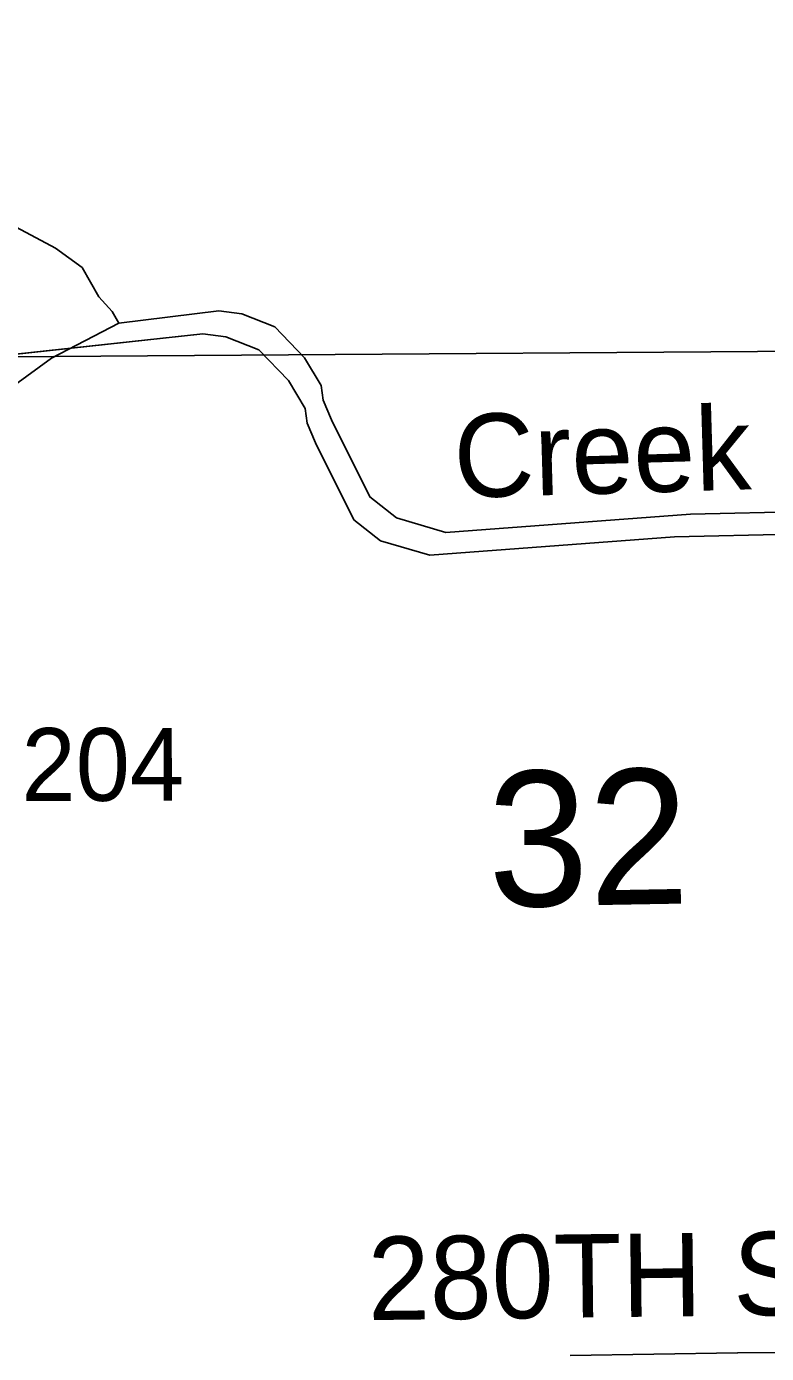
# Model space of a CAD drawing. Extents: x 23.6 to 68.7, y -63 to -29.
# Drawn here: x 33.801 to 34.512, y -51.676 to -50.401 of the extents above; entities that cross this region are included whole.
import ezdxf

# ---------------------------------------------------------------- set-up
doc = ezdxf.new("R2010")
doc.units = 0
for name, color, linetype in [('tdCoHydroRiver', 7, 'Continuous'), ('tdCoHydroTxtLg', 7, 'Continuous'), ('tdCoSecRdNmbr', 7, 'Continuous'), ('tdCoSecRdTxt', 7, 'Continuous'), ('tdCoSecRteBand', 7, 'Continuous'), ('tdCoSectLine', 7, 'Continuous'), ('tdCoSectLinePart', 7, 'Continuous'), ('tdCoSectNmbr', 7, 'Continuous'), ('tdCoTwpBndry', 7, 'Continuous'), ('tdCoTwpBndryShd', 7, 'Continuous')]:
    doc.layers.add(name, color=color, linetype=linetype)

msp = doc.modelspace()

# ---------------------------------------------------------------- linework, layer by layer
at = {"layer": 'tdCoHydroRiver'}
for points in [[(33.8897, -50.6862), (33.8833, -50.6752), (33.8705, -50.6611), (33.8545, -50.6329), (33.8291, -50.6141), (33.7911, -50.5939), (33.7719, -50.5704), (33.724, -50.495), (33.6953, -50.4589), (33.6665, -50.4086), (33.6459, -50.3993), (33.6017, -50.4044), (33.5178, -50.3751)], [(34.5525, -50.8672), (34.4389, -50.8697), (34.2038, -50.8873), (34.1564, -50.8735), (34.1309, -50.8532), (34.094, -50.7793), (34.086, -50.7604), (34.0843, -50.7462), (34.0683, -50.7195), (34.0397, -50.6898), (34.008, -50.6774), (33.9859, -50.6744), (33.8897, -50.6862)], [(33.8897, -50.6862), (33.8252, -50.7199), (33.7656, -50.763), (33.6981, -50.8125), (33.6872, -50.8252), (33.6055, -50.8795), (33.5428, -50.9305), (33.4629, -51.0054), (33.43, -51.0404), (33.3613, -51.1372), (33.3362, -51.1564), (33.3016, -51.1724), (33.1536, -51.2162), (32.971, -51.2777)]]:
    msp.add_lwpolyline(points, dxfattribs=at)
at = {"layer": 'tdCoSecRteBand'}
msp.add_lwpolyline([(34.3233, -51.6785), (34.4842, -51.6759), (34.4843, -51.6759), (34.4845, -51.6759), (34.6744, -51.6747)], dxfattribs=at)
at = {"layer": 'tdCoSectLine'}
msp.add_lwpolyline([(33.7823, -50.7185), (34.7737, -50.7117)], dxfattribs=at)
at = {"layer": 'tdCoSectLinePart'}
msp.add_lwpolyline([(33.7823, -50.7185), (34.7737, -50.7117)], dxfattribs=at)
at = {"layer": 'tdCoTwpBndry'}
msp.add_lwpolyline([(34.5371, -50.8892), (34.4235, -50.8917), (34.1884, -50.9093), (34.141, -50.8955), (34.1156, -50.8752), (34.0787, -50.8013), (34.0706, -50.7824), (34.0689, -50.7682), (34.0529, -50.7415), (34.0243, -50.7118), (33.9926, -50.6994), (33.9705, -50.6964), (33.7787, -50.7174)], dxfattribs=at)
at = {"layer": 'tdCoTwpBndryShd'}
msp.add_lwpolyline([(32.7682, -50.7257), (33.7677, -50.7186), (33.9705, -50.6964), (33.9926, -50.6994), (34.0243, -50.7118), (34.0529, -50.7415), (34.0689, -50.7682), (34.0706, -50.7824), (34.0787, -50.8013), (34.1156, -50.8752), (34.141, -50.8955), (34.1884, -50.9093), (34.4235, -50.8917), (34.5371, -50.8892)], dxfattribs=at)

# ---------------------------------------------------------------- texts
at = {"layer": 'tdCoHydroTxtLg'}
msp.add_text('Creek', height=0.08, rotation=1.6636, dxfattribs=at).set_placement((34.2126, -50.8542))
at = {"layer": 'tdCoSecRdNmbr'}
msp.add_text('3204', height=0.07, rotation=0.0301, dxfattribs=at).set_placement((33.7443, -51.1454))
at = {"layer": 'tdCoSecRdTxt'}
msp.add_text('280TH ST', height=0.08, rotation=0.7028, dxfattribs=at).set_placement((34.1294, -51.6444))
at = {"layer": 'tdCoSectNmbr'}
msp.add_text('32', height=0.13, rotation=1.027, dxfattribs=at).set_placement((34.2452, -51.2474))

doc.saveas('drawing.dxf')
